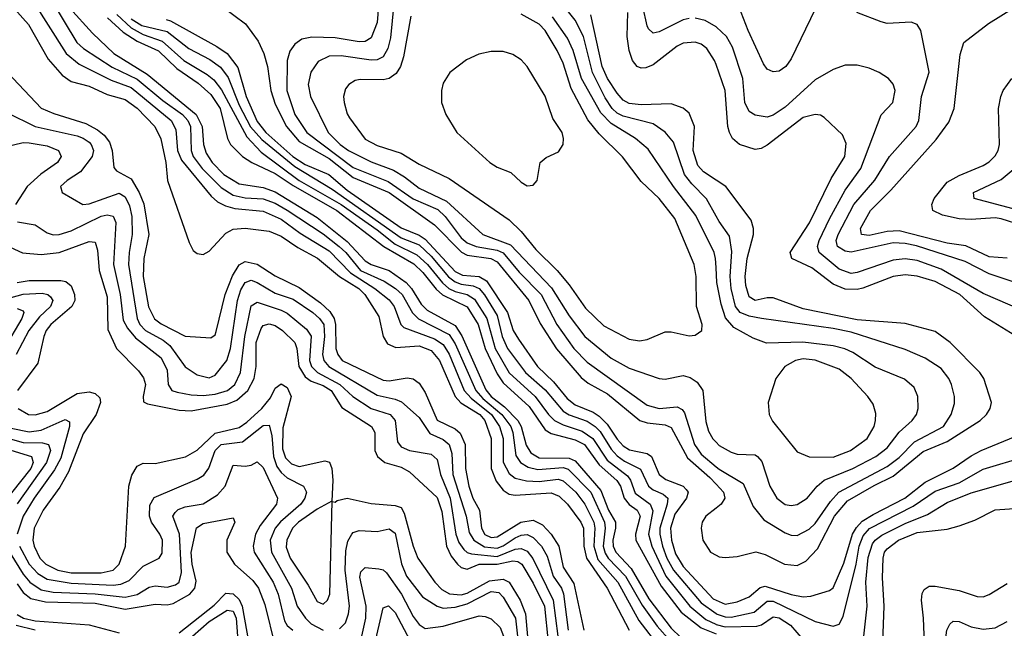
# Model space of a CAD drawing. Header units: inches. Extents: x 884549 to 1028252, y 526810 to 653624.
# Tile 486 of 656: x 947679 to 950961, y 585457 to 587486. Entities that reach past the tile are written whole.
import ezdxf

# ---------------------------------------------------------------- set-up
doc = ezdxf.new("R2010")
doc.units = ezdxf.units.IN
doc.header["$MEASUREMENT"] = 0
doc.layers.add('A9548', color=7, linetype='Continuous')
doc.layers.add('A9558', color=7, linetype='Continuous')

msp = doc.modelspace()

# ---------------------------------------------------------------- linework, layer by layer
at = {"layer": 'A9548', "color": 5}
for points, elevation in [([(948878.7, 587590), (948870, 587476.9), (948850, 587425.3), (948830, 587413.1), (948810, 587411.6), (948730, 587425.6), (948652.1, 587427.9), (948619.7, 587420.3), (948596.3, 587403.7), (948579.7, 587380.3), (948570.1, 587349.9), (948569.7, 587250), (948595.5, 587170), (948635.4, 587110), (948790, 586992.8), (948906.7, 586946.7), (948990, 586888.7), (949072.6, 586852.6), (949096.8, 586830), (949150, 586758.5), (949170, 586741.7), (949200.2, 586730), (949270, 586717.6), (949290, 586708.2), (949343.5, 586643.5), (949416.6, 586570), (949469.2, 586470), (949525.9, 586390), (949570, 586343.5), (949770, 586200.8), (949810, 586189), (949870, 586195.4), (949886.7, 586186.7), (949894.5, 586174.5), (949927.6, 586070), (949950, 586036.7), (950000, 585995)], 3040), ([(948930, 587585.1), (948914.2, 587425.8), (948905.5, 587390), (948890, 587362.1), (948870, 587351.7), (948850, 587350.8), (948750, 587365.1), (948710, 587364.4), (948673.9, 587346.1), (948649.1, 587310.9), (948640.6, 587270), (948648.6, 587230), (948707.2, 587110), (948746.6, 587070), (948774.5, 587050), (948850, 587011.8), (948924.4, 586984.4), (948961.9, 586961.9), (949010, 586923.6), (949100.9, 586880.9), (949222.5, 586770), (949315, 586735), (949451.7, 586591.7), (949510, 586498.1), (949562.1, 586430), (949650, 586357.7), (949710, 586323.5), (949810, 586289.2), (949830, 586287.3), (949890, 586299.6), (949913.1, 586293.1), (949937.1, 586277.1), (949956.3, 586250), (949965.7, 586145.7), (949974.4, 586114.4), (949988.6, 586088.6), (950000, 586076.9)], 3060), ([(947634, 587554), (947708.6, 587470), (947774.1, 587354.1), (947820.3, 587300.3), (947850, 587279.9), (947910, 587264.3), (947970, 587236.4), (948030, 587220.1), (948070, 587190.7), (948129.3, 587130), (948149, 587089), (948166.3, 587010), (948170.9, 586949.1), (948243.4, 586743.4), (948256.7, 586716.7), (948270, 586705.8), (948290, 586703.2), (948310, 586714), (948366.2, 586773.8), (948390, 586787.4), (948430, 586790.4), (948510, 586780.6), (948550, 586764), (948605.7, 586725.7), (948671.1, 586691.1), (948744.7, 586630), (948808.7, 586590), (948829, 586570), (948875.8, 586495.8), (948889.8, 586430), (948904.9, 586404.9), (948932.5, 586392.5), (949010, 586398.6), (949050, 586383.4), (949078.2, 586350), (949130, 586229.4), (949148.7, 586208.7), (949212.4, 586170), (949229.4, 586150), (949250, 586090), (949250.7, 585990), (949267, 585947), (949290, 585916.9), (949310, 585903.8), (949330, 585900.3), (949450, 585908.6), (949477.3, 585897.3), (949505.1, 585870), (949548.6, 585810), (949557.5, 585790), (949559.1, 585730), (949568.1, 585690), (949636.5, 585590), (949710.1, 585450)], 2820), ([(947721.5, 587550), (947833.2, 587373.2), (947877.4, 587337.4), (947983.7, 587283.7), (948050, 587259.2), (948183.6, 587150), (948199.4, 587119.4), (948204.4, 587050), (948217.9, 587017.9), (948317, 586897), (948338.5, 586878.5), (948365, 586865), (948396.4, 586856.4), (948490, 586847.5), (948550, 586820.4), (948613.7, 586773.7), (948710, 586715.2), (948781.3, 586641.3), (948862.8, 586590), (948910, 586551.6), (948926.9, 586530), (948948.8, 586470), (948959.3, 586459.3), (949061.7, 586421.7), (949090, 586402.4), (949110.2, 586370.2), (949160.1, 586250), (949183.7, 586223.7), (949251.4, 586170), (949278, 586130), (949289.8, 586090), (949290.6, 586010.6), (949310, 585972.7), (949330, 585957.4), (949368, 585948), (949410, 585946.5), (949473.6, 585953.6), (949490, 585948.4), (949532.5, 585910), (949562.2, 585870), (949592.7, 585810), (949595.9, 585790), (949592.6, 585730), (949606.1, 585686.1), (949672.3, 585610), (949742.7, 585482.7), (949812.1, 585392.1)], 2840), ([(947784.3, 587550), (947869.7, 587409.7), (947891.7, 587390), (947986.9, 587326.9), (948070, 587287.6), (948156, 587216), (948221.9, 587170), (948239.6, 587150), (948248.2, 587130), (948250, 587050), (948256.8, 587030), (948286.5, 586990), (948350, 586926.7), (948390, 586900.8), (948430, 586891.3), (948490, 586888.3), (948530, 586874.4), (948570, 586851), (948690, 586771.7), (948743.5, 586730), (948765.5, 586710), (948814.2, 586650), (948893.7, 586613.7), (948931.7, 586590), (948953.5, 586570), (948988.5, 586508.5), (949008.4, 586488.4), (949110, 586435.9), (949130, 586405.3), (949199.1, 586250), (949222.6, 586222.6), (949285.3, 586170), (949315.7, 586130), (949322.7, 586110), (949332.7, 586032.7), (949347.7, 586010), (949373.7, 585993.7), (949405.9, 585985.9), (949490, 585992.4), (949507.3, 585987.3), (949582.1, 585910), (949627.6, 585810), (949630.4, 585790), (949624, 585730), (949630, 585707.4), (949640.5, 585690), (949698.1, 585630), (949753.3, 585533.3), (949803.3, 585463.3), (949890, 585366.4)], 2860), ([(947845.3, 587525.3), (947921, 587441), (947992.7, 587372.7), (948104.2, 587304.2), (948266.7, 587170), (948287.5, 587130), (948291.9, 587070), (948300.7, 587040.7), (948320.1, 587010), (948359, 586970), (948410, 586938.8), (948490, 586925.8), (948530, 586911.4), (948670, 586826.6), (948770, 586746), (948830, 586681.4), (948850, 586670), (948910, 586649.6), (948966.9, 586610), (948984.7, 586590), (949017.1, 586537.1), (949037, 586517), (949130, 586465.8), (949152, 586432), (949232.1, 586252.1), (949249.9, 586230), (949294.8, 586194.8), (949339.1, 586150), (949349.7, 586130), (949366.7, 586066.7), (949382.1, 586042.1), (949410, 586025.3), (949510, 586023.9), (949530, 586014.6), (949615.9, 585915.9), (949640.8, 585850), (949664.6, 585810), (949664.6, 585790), (949655.4, 585750), (949657, 585730), (949666, 585710), (949716.5, 585656.5), (949775.3, 585555.3), (949850, 585457.5), (949914.9, 585394.9)], 2880), ([(948353.7, 587530), (948431.4, 587471.4), (948474.1, 587414.1), (948493, 587373), (948505, 587330), (948515.4, 587250), (948530, 587204), (948568.3, 587130), (948610, 587079.7), (948710, 587022.8), (948790, 586960.1), (948910, 586909.1), (949061.6, 586801.6), (949151.2, 586711.2), (949170, 586700.8), (949249.1, 586689.1), (949270, 586678.3), (949375.8, 586550), (949413.2, 586473.2), (949468.3, 586388.3), (949550, 586292.4), (949573.8, 586273.8), (949638.2, 586238.2), (949745.4, 586150), (949770, 586142.1), (949830, 586135.5), (949850, 586126.4), (949904.8, 586024.8), (949979.3, 585959.3), (950000, 585936.9)], 3020), ([(950000, 586831.1), (949968.1, 586888.1), (949918.8, 586938.8), (949895.2, 586970), (949857.5, 587077.5), (949830.2, 587110.2), (949790, 587138.8), (949690, 587164.3), (949670, 587174.3), (949653.1, 587190), (949630, 587224.8), (949587.5, 587310), (949557.5, 587430), (949530, 587484.5), (949490, 587534.4)], 3040), ([(949910, 587489.5), (949890, 587485.7), (949810, 587445), (949790, 587441.1), (949774.7, 587454.7), (949770, 587465.6), (949756.2, 587530)], 2960), ([(947971.8, 587491.8), (948024.1, 587444.1), (948070, 587414.2), (948141.6, 587381.6), (948202.7, 587322.7), (948274, 587274), (948316.3, 587236.3), (948347.5, 587190), (948371.7, 587090), (948381.9, 587070), (948421.7, 587030), (948452.9, 587010), (948530, 586973.4), (948590, 586933), (948735.4, 586850), (948892.4, 586730), (948992, 586672), (949023, 586643), (949067, 586587), (949088.1, 586568.1), (949170, 586527.9), (949207.2, 586470), (949230.8, 586390), (949270, 586305.4), (949290, 586274.6), (949376.5, 586196.5), (949430, 586117.9), (949450, 586106), (949530, 586084.9), (949561.8, 586070), (949610, 586001.9), (949668.9, 585948.9), (949680.8, 585930), (949693.1, 585890), (949709.9, 585869.9), (949737, 585850), (949746.9, 585830), (949731.4, 585770), (949732.7, 585750), (949816.9, 585596.9), (949883.6, 585510), (949950, 585458.1), (950000, 585437.8)], 2920), ([(948002.5, 587502.5), (948050, 587458.7), (948090, 587436.5), (948154.2, 587414.2), (948225.5, 587350), (948303.5, 587303.5), (948325.5, 587285.5), (948351.8, 587251.8), (948435.6, 587095.6), (948483.7, 587043.7), (948610.3, 586950), (948750, 586869.3), (948870, 586785.2), (948930, 586737.2), (949002.2, 586702.2), (949037.9, 586670), (949088.4, 586608.4), (949109.7, 586589.7), (949130, 586579.6), (949170, 586569.1), (949194.5, 586554.5), (949235.3, 586490), (949263.3, 586390), (949310, 586308.5), (949396.9, 586230), (949440.9, 586170), (949461.7, 586150), (949490, 586134.9), (949553.8, 586113.8), (949589.6, 586090), (949637.3, 586017.3), (949704.7, 585964.7), (949715.2, 585950), (949730, 585906.8), (949779.9, 585870), (949788.6, 585848.6), (949775, 585770), (949785.3, 585730), (949833, 585630), (949912.3, 585530), (949966.1, 585486.1), (949999.4, 585470), (950000, 585469.8)], 2940), ([(948982.2, 587497.8), (948957.9, 587362.1), (948947.7, 587330), (948933.7, 587306.3), (948910, 587289.9), (948890, 587284.9), (948813.6, 587286.4), (948797.2, 587282.8), (948775.5, 587270), (948764.4, 587255.6), (948757.8, 587230), (948760.1, 587210), (948770, 587172.4), (948778.2, 587158.2), (948830, 587087.4), (948870, 587066), (948950, 587041), (949010, 587004.6), (949110, 586956.2), (949310, 586818.6), (949350, 586779.7), (949399.5, 586719.5), (949470, 586649.7), (949510, 586601.8), (949564.2, 586524.2), (949625.4, 586465.4), (949710, 586420.6), (949745, 586415), (949770, 586419.8), (949830, 586445.2), (949850, 586445), (949910, 586431.6), (949930, 586433.5), (949952.8, 586450), (949954.1, 586470), (949935, 586530), (949933.7, 586630), (949927.2, 586670), (949862.4, 586822.4), (949810.4, 586890), (949750, 586946.7), (949688.1, 587028.1), (949610, 587104.9), (949572.3, 587152.3), (949516.4, 587256.4), (949490, 587341.3), (949470, 587383.4), (949430.2, 587450), (949410.7, 587470.7), (949350, 587504.1)], 3080), ([(950000, 586659.6), (949998.4, 586690), (949993.2, 586710), (949932.9, 586832.9), (949857.7, 586930), (949774, 587054), (949731.1, 587090), (949650, 587139.6), (949615.3, 587175.3), (949551.5, 587290), (949523.4, 587383.4), (949504.5, 587424.5), (949455.2, 587495.2)], 3060), ([(950000, 586951.2), (949958.4, 586978.4), (949939.3, 586999.3), (949923.5, 587050), (949928.2, 587130), (949910, 587174), (949890, 587191.3), (949850, 587205.2), (949750, 587201.4), (949710, 587205.9), (949690, 587217.6), (949670, 587241), (949638.3, 587290), (949620.2, 587330), (949582.1, 587502.1)], 3020), ([(950000, 587336.4), (949995.2, 587350), (949969.2, 587390), (949950, 587403.6), (949930, 587410.8), (949890, 587407.2), (949870, 587397.5), (949790, 587335), (949765.5, 587325.5), (949750, 587324.2), (949737.2, 587330), (949720.9, 587350), (949710, 587382.6), (949704.1, 587430), (949706.1, 587510)], 2980), ([(950000, 587462.1), (949963.3, 587483.3), (949930.3, 587490.3)], 2960), ([(948050, 587488.5), (948086.4, 587466.4), (948170, 587445.9), (948242.7, 587390), (948312.9, 587352.9), (948348, 587328), (948373.1, 587293.1), (948410, 587200.4), (948448, 587128), (948486.1, 587086.1), (948595.9, 586995.9), (948720.2, 586920.2), (948950, 586758.7), (949010, 586734.7), (949050, 586697.9), (949108.4, 586628.4), (949130, 586611.6), (949150, 586604.1), (949190, 586598.8), (949210.3, 586590), (949228.5, 586568.5), (949270, 586499.2), (949286.8, 586430), (949305, 586390), (949365.1, 586310), (949430, 586252), (949490, 586180.3), (949510, 586168.2), (949570, 586146.8), (949596.5, 586130), (949613.3, 586113.3), (949650, 586053.9), (949670, 586032.1), (949694.2, 586014.2), (949747.7, 585987.7), (949774.2, 585930), (949790, 585918.1), (949824, 585904), (949839.4, 585890), (949837.2, 585870), (949813, 585790), (949812.5, 585770), (949820.9, 585730), (949835.3, 585690), (949857.7, 585650), (949950, 585541.4), (950000, 585506.2)], 2960), ([(948166.8, 587486.8), (948181.4, 587481.4), (948336.1, 587396.1), (948370, 587373.2), (948405.9, 587325.9), (948433.8, 587230), (948470, 587146.6), (948499.2, 587110), (948589.4, 587029.4), (948630, 587002.7), (948708.8, 586970), (948770, 586917.9), (948950, 586792.2), (949010, 586767.5), (949030, 586754.4), (949130, 586646.4), (949154.5, 586634.5), (949210, 586629.3), (949235.2, 586615.2), (949304.6, 586510), (949324.1, 586450), (949341, 586421), (949404.6, 586330), (949458.2, 586278.2), (949503.1, 586223.1), (949530, 586201.4), (949590, 586177.4), (949610, 586164.4), (949637.4, 586137.4), (949670, 586087.3), (949690, 586065.3), (949711.2, 586051.2), (949770, 586039.2), (949785.2, 586030), (949810, 585969.3), (949832.7, 585952.7), (949890, 585931), (949899.8, 585919.8), (949906.7, 585910), (949901.4, 585890), (949862.9, 585837.1), (949848.4, 585790), (949851, 585750), (949864.7, 585704.7), (949890, 585662.8), (949990, 585554.8), (950000, 585550.4)], 2980), ([(947599.2, 587350), (947750, 587191), (947792.6, 587172.6), (947899.7, 587139.7), (947938.6, 587118.6), (947960.3, 587100.3), (947977.7, 587077.7), (947987.1, 587050), (947992.4, 586992.4), (948001.9, 586981.9), (948050, 586955.2), (948077.5, 586910), (948092.1, 586872.1), (948109.5, 586770), (948092.7, 586690), (948090.3, 586630), (948108.3, 586528.3), (948127.9, 586487.9), (948150, 586471.2), (948230, 586430.6), (948315.4, 586424.6), (948330, 586435.2), (948334.1, 586445.9), (948363.1, 586570), (948388.2, 586631.8), (948410, 586668.1), (948430, 586680.1), (948470.8, 586670.8), (948530, 586631.6), (948610, 586592.5), (948681.9, 586541.9), (948713, 586513), (948726.5, 586490), (948731.9, 586470), (948732.6, 586390), (948738.8, 586370), (948753.1, 586350), (948890, 586284.4), (948910, 586281.5), (948970, 586291.4), (948990, 586288.8), (949010, 586274.3), (949030, 586243.1), (949070.4, 586150.4), (949130, 586121.7), (949146.8, 586106.8), (949163.9, 586070), (949164.3, 585990), (949176, 585930), (949189.1, 585890), (949210.9, 585850), (949217.7, 585790), (949229.5, 585769.5), (949250, 585759.3), (949270, 585761.2), (949349.3, 585810.7), (949390, 585816.9), (949421.6, 585801.6), (949450, 585770.1), (949476, 585730), (949490, 585660.7), (949526.1, 585606.1), (949559.2, 585450)], 2780), ([(947636, 587176), (947730, 587129.5), (947870, 587098.1), (947890.6, 587090.6), (947910, 587077), (947917.5, 587070), (947924.8, 587050), (947920.5, 587030), (947881.2, 586978.8), (947836.9, 586950), (947815.2, 586930), (947820.3, 586910), (947889.6, 586869.6), (947910, 586872.3), (948010, 586907), (948030, 586894.8), (948044.6, 586864.6), (948052, 586830), (948054.2, 586770), (948043.2, 586710), (948041, 586670), (948070.3, 586490), (948079.6, 586470), (948098.1, 586450), (948157.3, 586417.3), (948179.5, 586399.5), (948230, 586328.1), (948270, 586302.1), (948310, 586291.8), (948330, 586301), (948369.2, 586350), (948381.6, 586390), (948405.1, 586550), (948415.3, 586584.7), (948430.2, 586609.8), (948450, 586616.8), (948470, 586609.8), (948530, 586574.2), (948590, 586553.6), (948655.7, 586510), (948678.5, 586490), (948692, 586470), (948695.2, 586430), (948687.6, 586370), (948692.8, 586350), (948709.1, 586330), (948870, 586233.8), (948930, 586220.9), (948951.6, 586211.6), (949010, 586159.5), (949045.9, 586105.9), (949090, 586086.4), (949110.1, 586070), (949119.7, 586039.7), (949122, 585970), (949167.3, 585830), (949176.4, 585776.4), (949192.3, 585750), (949228.4, 585728.4), (949270, 585724.3), (949290, 585732), (949330, 585758.2), (949350, 585767.1), (949370, 585769.5), (949390, 585759.9), (949418.3, 585730), (949436.8, 585696.8), (949456.6, 585630), (949484.4, 585590), (949491.6, 585571.6), (949507.3, 585450)], 2760), ([(947630, 587061.6), (947690, 587076.5), (947710, 587075.6), (947770, 587064.7), (947807.8, 587050), (947817.3, 587030), (947805.1, 587010), (947748.8, 586971.2), (947704.2, 586930), (947665, 586870)], 2740), ([(947671.3, 586811.3), (947730, 586801.3), (947770, 586775), (947790, 586768.1), (947810, 586769.1), (947850, 586781.3), (947950, 586830.6), (947970, 586835), (947990.3, 586830.3), (947998.9, 586810), (947991.3, 586670), (948013.3, 586570), (948024.1, 586484.1), (948037.7, 586457.7), (948065.3, 586425.3), (948150, 586358), (948170, 586316.9), (948173.4, 586270), (948186.2, 586250), (948203.4, 586243.4), (948250, 586234.8), (948290, 586233.1), (948330, 586237.8), (948371.2, 586250), (948395.8, 586270), (948415.2, 586310), (948428.9, 586430), (948450, 586531.3), (948470, 586543.6), (948550, 586517.8), (948570, 586507.2), (948634.2, 586454.2), (948650, 586430.1), (948644.7, 586350), (948651.4, 586330), (948660.2, 586320.2), (948671.5, 586310), (948745.5, 586270), (948789.1, 586229.1), (948849.9, 586189.9), (948913.9, 586170), (948930.1, 586150), (948938.5, 586078.5), (948950, 586061.8), (948978.4, 586050), (949050, 586037.1), (949070, 586019.5), (949081.4, 585970), (949114, 585890), (949132.1, 585770), (949142.7, 585742.7), (949159.4, 585719.4), (949170, 585709.8), (949184.9, 585704.9), (949270, 585696.2), (949330, 585721), (949350, 585723.1), (949370, 585713.6), (949389.5, 585689.5), (949457.4, 585550), (949473, 585430)], 2740), ([(947647.5, 586727.5), (947688.6, 586708.6), (947750, 586703.4), (947810.8, 586709.2), (947910, 586746), (947930, 586743.5), (947937.8, 586717.8), (947943.2, 586650), (947970, 586562), (947972.4, 586452.4), (948001.7, 586390), (948075.3, 586315.3), (948091.9, 586291.9), (948098.2, 586270), (948090.1, 586230), (948091.8, 586211.8), (948104.8, 586204.8), (948210, 586184.4), (948250, 586181.8), (948370, 586204), (948403, 586217), (948438.7, 586250), (948460.7, 586290), (948467, 586330), (948466.7, 586410), (948483.3, 586456.7), (948490, 586466.3), (948510, 586471.5), (948530, 586465.8), (948554.9, 586450), (948596, 586410), (948602.9, 586390), (948608.7, 586330), (948630, 586295.6), (948650, 586280.9), (948690, 586265.8), (948716.9, 586250), (948752.3, 586192.3), (948851.1, 586130), (948862.6, 586110), (948862.1, 586050), (948871, 586030), (948895.9, 586010), (948950, 585994), (948978.5, 585978.5), (949070, 585893.3), (949086.1, 585846.1), (949101.8, 585730), (949117.2, 585697.2), (949137.6, 585670), (949150, 585659.5), (949170, 585654), (949210, 585670.9), (949270, 585670.7), (949322.1, 585682.1), (949339.2, 585679.2), (949352.8, 585670), (949390, 585607.7), (949427.5, 585530), (949440.8, 585410)], 2720), ([(947670, 586609.8), (947710, 586616.4), (947816.3, 586616.3), (947832.9, 586612.9), (947850, 586598.8), (947861.4, 586570), (947862.5, 586550), (947853, 586530), (947783.1, 586470), (947767.1, 586450), (947758.8, 586430), (947739.4, 586340.6), (947671.5, 586250)], 2680), ([(947650, 586560.1), (947690, 586570.7), (947753.9, 586573.9), (947773, 586570), (947781.8, 586561.8), (947789.6, 586550), (947781.8, 586530), (947744.5, 586495.5), (947708.8, 586450), (947667.3, 586370)], 2660), ([(947670, 586522.8), (947690, 586514.8), (947692.9, 586510), (947686, 586490), (947626.6, 586390)], 2640), ([(947673.6, 586190), (947708.5, 586170), (947730, 586168.6), (947770, 586179.6), (947870, 586239.9), (947910, 586245.1), (947930, 586239.3), (947945.5, 586225.5), (947947.9, 586210), (947933.3, 586170), (947890, 586105.4), (947841.8, 585978.2), (947812.5, 585927.5), (947756.7, 585850), (947727.2, 585790), (947722.7, 585750), (947726.5, 585730), (947745.9, 585690), (947765.9, 585670), (947805.4, 585650), (947850, 585641.4), (947950, 585641.9), (947990, 585650.5), (948010, 585670.1), (948031.3, 585730), (948042.1, 585930), (948052.3, 585967.7), (948070, 585997.1), (948090, 586007), (948130, 586006), (948231.9, 586028.1), (948270, 586050.5), (948330, 586107.3), (948410, 586126), (948436.2, 586143.8), (948486.2, 586190), (948514.5, 586225.5), (948530, 586257.7), (948550, 586271.3), (948570, 586259.3), (948583.4, 586230), (948555.4, 586124.6), (948555.1, 586055.1), (948564.7, 586024.7), (948584.5, 586004.5), (948610, 585996.2), (948695.3, 586015.3), (948710.9, 586010.9), (948719.1, 585990), (948722.5, 585950), (948719.5, 585880.5), (948670, 585854), (948607.8, 585810), (948587.7, 585790), (948568.7, 585750), (948567.4, 585727.4), (948580.8, 585690), (948640.3, 585600.3), (948670, 585546.4), (948690, 585536.8), (948704.4, 585550), (948712.3, 585570), (948720.7, 585879.3), (948730, 585877.6), (948736.8, 585883.2), (948770, 585890.8), (948850, 585872.5), (948930, 585866.4), (948950, 585859.9), (948960.6, 585840.6), (948990, 585730.2), (949005.5, 585690), (949062.4, 585610), (949085.9, 585585.9), (949111.9, 585571.9), (949150, 585567.8), (949170, 585573.4), (949245, 585615), (949290, 585620.3), (949310.2, 585610), (949347.3, 585550), (949365, 585505), (949375.2, 585390)], 2680), ([(947650, 586124.4), (947710, 586112), (947750, 586116.9), (947830, 586153), (947844.9, 586144.9), (947844.9, 586130), (947816.3, 586023.7), (947795.3, 585984.7), (947726.6, 585890), (947690.6, 585830), (947670.6, 585770)], 2660), ([(947678.5, 585730), (947710, 585670.4), (947739.3, 585639.3), (947770, 585620.9), (947850, 585606.9), (947990, 585600.7), (948015.9, 585604.1), (948043.5, 585616.5), (948090, 585663.5), (948143.9, 585690), (948153.1, 585706.9), (948154.3, 585750), (948146.4, 585770), (948118.3, 585810), (948111, 585830), (948112.3, 585867.7), (948126.9, 585893.1), (948270, 585953.8), (948292.3, 585967.7), (948309.7, 585990.3), (948330, 586050), (948350, 586069.5), (948421.7, 586078.3), (948490, 586132.7), (948510, 586133.8), (948519.2, 586099.2), (948524.5, 586030), (948536.4, 585996.4), (948550, 585975.7), (948570, 585958.4), (948624.3, 585930), (948634.7, 585910), (948629.3, 585890), (948615.5, 585870), (948548.3, 585811.7), (948529.8, 585790), (948514.1, 585750), (948517.8, 585710), (948584.5, 585590), (948604, 585530), (948631.1, 585490), (948650, 585471.1), (948690, 585450.4)], 2660), ([(947590, 586103.7), (947690, 586076.1), (947754.8, 586074.8), (947775, 586070), (947781.7, 586050), (947767.8, 586010), (947670, 585871.6)], 2640), ([(947590, 586067.8), (947718.3, 586030), (947723.6, 586010), (947715.5, 585990), (947651.9, 585908.1)], 2620), ([(947632.9, 585730), (947690, 585637.6), (947712.2, 585610), (947750, 585584.9), (947790, 585577.5), (947930, 585571.3), (948030, 585560.4), (948070, 585569.3), (948110, 585593.6), (948130, 585598.7), (948170, 585593.9), (948198.3, 585601.7), (948210.3, 585610), (948217.8, 585642.2), (948210.9, 585770), (948189.5, 585830), (948196.7, 585843.3), (948206.9, 585853.1), (948230, 585861.9), (948290, 585872.2), (948338.5, 585901.5), (948363.1, 585930), (948390, 586000.7), (948430, 585997.2), (948450, 586000.5), (948470, 586011.9), (948490, 585992.9), (948538, 585890), (948534.6, 585870), (948480.5, 585799.5), (948464.2, 585770), (948456.8, 585730), (948460.6, 585710), (948523.6, 585610), (948540.5, 585570), (948561.5, 585481.5), (948570, 585466.2), (948589.5, 585450)], 2640), ([(950000, 585856.7), (949966.3, 585830), (949954, 585810), (949949.7, 585790), (949956, 585750), (949981.4, 585710), (950000, 585700.6)], 3020), ([(947670, 585604.5), (947690, 585576.6), (947715.8, 585555.8), (947764.4, 585544.4), (947930, 585540.4), (948030, 585520.5), (948130, 585536.7), (948170, 585535), (948190, 585539.2), (948246.2, 585570), (948262.6, 585590), (948266.5, 585613.5), (948253.7, 585670), (948250.6, 585709.4), (948268.5, 585791.5), (948290, 585805.7), (948390, 585824.9), (948395.9, 585810), (948369, 585751), (948368.7, 585710), (948394.9, 585670), (948456.1, 585616.1), (948475.2, 585590), (948495.5, 585535.5), (948530, 585396)], 2620), ([(948745, 585455), (948764.6, 585475.4), (948775.1, 585504.9), (948778.1, 585530), (948763.2, 585650), (948765.4, 585714.6), (948773, 585747), (948785.3, 585770), (948790, 585775.9), (948810, 585783.3), (948870, 585779.1), (948910, 585788.6), (948930, 585774.2), (948951.1, 585671.1), (948968.5, 585630), (949021.4, 585561.4), (949070, 585530.1), (949090, 585523.9), (949130, 585526.6), (949170, 585538.4), (949250, 585579.1), (949275.7, 585575.7), (949290, 585560.7), (949331.5, 585490), (949345.2, 585370)], 2660), ([(948818.7, 585430), (948832.5, 585490), (948833.6, 585530), (948812.7, 585627.3), (948815.6, 585644.4), (948830, 585659.3), (948875.4, 585655.4), (948890, 585651.1), (948901.4, 585641.4), (948950.9, 585570), (948990, 585496), (949010, 585469.1), (949030, 585456.1), (949090, 585463.3), (949210, 585497.8), (949230, 585496.4), (949250, 585487.8), (949279.7, 585459.7), (949291.7, 585430)], 2640), ([(948210, 585441.1), (948326.7, 585533.3), (948366.2, 585573.8), (948390, 585571.8), (948410, 585552.5), (948420.2, 585530), (948449, 585369)], 2580), ([(948859.5, 585390), (948890, 585524.4), (948908.5, 585531.5), (948930, 585509.6), (949010, 585357.7)], 2620), ([(947670, 585502.5), (947691, 585491), (947730, 585481.6), (947910, 585467.7), (948010, 585441.1)], 2580), ([(948198.9, 585381.1), (948310, 585479.1), (948370, 585517.4), (948390, 585513.3), (948400.7, 585490), (948405.1, 585430)], 2560), ([(947667.4, 585467.4), (947730, 585451.8)], 2560)]:
    msp.add_lwpolyline(points, dxfattribs=dict(at, elevation=elevation))
at = {"layer": 'A9548', "color": 5, "elevation": 3120}
msp.add_lwpolyline([(949250, 587380.2), (949209.5, 587370.5), (949167.9, 587352.1), (949112.7, 587310), (949090, 587274.5), (949084.6, 587250), (949085.2, 587210), (949099.3, 587170), (949136, 587110), (949245.6, 587010), (949270, 586994.5), (949315.9, 586975.9), (949350, 586943.9), (949370, 586931.7), (949390, 586934), (949403.5, 586950), (949414, 587010), (949433.5, 587026.5), (949474.6, 587045.4), (949489.9, 587070.1), (949491.5, 587090), (949486.4, 587110), (949456.1, 587156.1), (949430, 587230.4), (949370.5, 587330), (949350, 587351.4), (949322.2, 587370), (949290, 587380.1)], close=True, dxfattribs=at)
at = {"layer": 'A9558', "color": 5}
for points, elevation in [([(950330, 587521.2), (950250, 587355.4), (950232.7, 587330), (950210, 587313.6), (950190, 587311.6), (950170, 587320.3), (950158.5, 587338.5), (950106.9, 587450), (950075.8, 587530)], 2940), ([(950970, 586690.7), (950910, 586695.6), (950832, 586732), (950770, 586740.5), (950610, 586781.7), (950570, 586779.8), (950510, 586766), (950485, 586770), (950481.6, 586790), (950514.4, 586850), (950582.1, 586917.9), (950733.7, 587086.3), (950775.4, 587144.6), (950793, 587190), (950813, 587370), (950825.9, 587410), (950907.5, 587472.5), (950990, 587523.7)], 2920), ([(951010, 586605.2), (950910, 586638.3), (950830, 586679.3), (950668, 586732), (950630, 586740.1), (950590, 586741.8), (950450, 586710.8), (950430, 586714.4), (950404.5, 586730), (950399.8, 586750), (950407.1, 586770), (950458.8, 586870), (950528.9, 586951.1), (950578, 587030), (950666.5, 587130), (950675.6, 587150), (950684.5, 587230), (950710.3, 587310.3), (950682, 587450), (950669.8, 587469.8), (950650, 587478), (950570, 587473), (950550, 587478.6), (950469.3, 587509.3)], 2940), ([(951070, 586495), (950890, 586573.1), (950750, 586653.9), (950670, 586683.3), (950630, 586688.3), (950590, 586683.7), (950470, 586642.5), (950450, 586640.1), (950410, 586654.2), (950343, 586710), (950337.9, 586730), (950344, 586750), (950377.7, 586822.3), (950430, 586917), (950482.3, 586990), (950550, 587168.2), (950589.1, 587210), (950596.5, 587250), (950590.5, 587270.5), (950574.8, 587290), (950543.5, 587310), (950510, 587323.9), (950470, 587334.6), (950430, 587334.4), (950390, 587319.5), (950330, 587285), (950230, 587194), (950190, 587167), (950170, 587160.7), (950130, 587167.9), (950110, 587179.4), (950095.4, 587210), (950089.6, 587290), (950054.6, 587394.6), (950034.2, 587430), (950001.3, 587461.3), (950000, 587462.1)], 2960), ([(951010, 586424), (950895, 586495), (950812, 586570), (950730, 586612.8), (950670, 586630.9), (950630, 586635), (950589.9, 586629.9), (950489.6, 586590.4), (950470, 586586.1), (950430, 586586.9), (950390, 586604.1), (950318.6, 586658.6), (950252.7, 586690), (950247.1, 586710), (950311.2, 586808.8), (950383.9, 586956.1), (950429, 587030), (950433.1, 587073.1), (950421.4, 587101.4), (950360.2, 587160.2), (950347.5, 587167.5), (950329.7, 587169.7), (950290, 587159.5), (950170, 587066.9), (950150, 587055.9), (950130, 587053.2), (950078, 587070), (950054.2, 587090), (950044.3, 587110), (950039.2, 587130), (950030.2, 587250.2), (950000, 587336.4)], 2980), ([(951019.9, 586799.9), (950950, 586821.6), (950930, 586825), (950850, 586819.3), (950810, 586821.7), (950754.4, 586834.4), (950722.7, 586850), (950718.6, 586870), (950727.2, 586890), (950770, 586943.8), (950810, 586966.6), (950890, 586999.7), (950910, 587011.7), (950930, 587031.8), (950940.1, 587050), (950944.3, 587070), (950941.7, 587190), (950948.5, 587230), (950957.1, 587250), (950985.9, 587290)], 2880), ([(950990, 586855), (950859.8, 586890), (950858.2, 586910), (950950, 586953.4), (950990, 586986.2)], 2860), ([(950000, 585700.6), (950010, 585695.5), (950030, 585692.4), (950070, 585696.3), (950131.9, 585711.9), (950163.2, 585703.2), (950228.1, 585670), (950270, 585666.3), (950299.5, 585680.5), (950338, 585722), (950394.6, 585830), (950438.2, 585881.8), (950526.8, 585933.2), (950590, 585963.9), (950690, 586046.1), (950770, 586079.9), (950880.2, 586150), (950901.7, 586170), (950913.8, 586190), (950917.4, 586210), (950892.4, 586290), (950878.7, 586310), (950780.2, 586410), (950730, 586446.4), (950630, 586472.6), (950470, 586485.3), (950290, 586521.4), (950190, 586558.6), (950170, 586558.9), (950130, 586549.5), (950110, 586562), (950099.4, 586599.4), (950096.5, 586630), (950103.6, 586690), (950124.5, 586770), (950124.9, 586790), (950117.3, 586817.3), (950032.5, 586930), (950000, 586951.2)], 3020), ([(950000, 585995), (950010, 585986.7), (950090, 585939.4), (950123.1, 585863.1), (950158.8, 585818.8), (950230, 585775.4), (950250, 585766.8), (950270, 585765.7), (950310, 585786.9), (950330, 585806.3), (950380.9, 585879.1), (950409.6, 585910.4), (950570, 585995.6), (950610, 586025.8), (950661.7, 586078.3), (950757.6, 586130), (950784, 586170), (950794.1, 586205.9), (950794.4, 586230), (950784.9, 586270), (950775.2, 586290), (950750, 586322.3), (950697.3, 586357.3), (950630, 586386.7), (950450, 586443.9), (950390, 586456.4), (950150.8, 586489.2), (950110, 586497.4), (950080.4, 586510), (950064.8, 586530), (950049.8, 586590), (950047.1, 586630), (950052.8, 586712.8), (950044.4, 586764.4), (950010, 586813.2), (950000, 586831.1)], 3040), ([(950000, 586076.9), (950010, 586066.6), (950050, 586043.4), (950070, 586037.7), (950130, 586035), (950137.5, 586030), (950152.6, 586012.6), (950179, 585930), (950202.6, 585890), (950230, 585869.6), (950250, 585866.1), (950270, 585869.1), (950303.9, 585890), (950336.5, 585930), (950360.5, 585950), (950456.2, 585990), (950532.1, 586030), (950570, 586058.5), (950610, 586110.7), (950654, 586150), (950668.4, 586170), (950673.2, 586190), (950672.5, 586230), (950659.7, 586259.7), (950627.6, 586287.6), (950530, 586327.3), (950456, 586376), (950428.6, 586388.6), (950390, 586397.9), (950289.1, 586410.9), (950167.5, 586407.5), (950123.8, 586423.8), (950059.2, 586459.2), (950031.5, 586491.5), (950016.9, 586536.9), (950002.6, 586610), (950000, 586659.6)], 3060), ([(950000, 585550.4), (950030, 585537.4), (950070, 585545.1), (950110, 585561.4), (950146.9, 585593.1), (950163, 585597), (950250, 585569.3), (950290, 585562.1), (950316.3, 585563.7), (950377.5, 585582.5), (950390, 585591.5), (950425.8, 585674.2), (950454.8, 585770), (950467.5, 585792.5), (950486.6, 585813.4), (950523.4, 585836.6), (950629.5, 585890), (950696.4, 585943.6), (950789.7, 585990.3), (950850, 586031.9), (950883.9, 586050), (951015.8, 586104.2)], 2980), ([(950000, 585506.2), (950003.7, 585503.7), (950030, 585495), (950050, 585493.8), (950127.1, 585510), (950170, 585546.6), (950190, 585547.5), (950330, 585479.9), (950390, 585464.3), (950409.9, 585470.1), (950423.9, 585496.1), (950466.8, 585670), (950476.4, 585730), (950490, 585764.6), (950510.9, 585789.1), (950656.3, 585863.7), (950730, 585914.2), (950810, 585941.4), (950890, 585986.7), (951030.9, 586030)], 2960), ([(950492.6, 585430), (950503.9, 585530), (950499.5, 585610), (950507.4, 585692.6), (950521.2, 585738.8), (950530, 585750.9), (950552.9, 585767.1), (950630, 585806.5), (950704.2, 585835.8), (950770, 585875.9), (950850, 585908.1), (951010, 585954.1)], 2940), ([(950000, 585936.9), (950025, 585910), (950028.7, 585890), (950016.7, 585870), (950000, 585856.7)], 3020), ([(950555.8, 585410), (950560.6, 585530), (950554.7, 585625.3), (950556.5, 585690), (950561.1, 585710), (950570, 585722), (950607.6, 585750), (950670, 585776.6), (950770, 585787.2), (950810, 585798), (950862.5, 585817.5), (950930, 585851.5), (951010, 585857.1)], 2920), ([(950970, 585054.3), (950950, 585063.4), (950814.3, 585094.3), (950799.6, 585099.6), (950788.6, 585111.4), (950772.7, 585112.7), (950769.5, 585130), (950759.2, 585139.2), (950740.6, 585180.6), (950717.8, 585250), (950696.9, 585350), (950691.5, 585490), (950684.4, 585550), (950686.9, 585573.1), (950693.6, 585586.4), (950710, 585597.7), (950730, 585597.2), (950810, 585582.5), (950870, 585562.2), (950890, 585561.6), (950910, 585569), (950970, 585605.5)], 2880), ([(950000, 585469.8), (950030, 585461.6), (950136.3, 585463.7), (950151.7, 585468.3), (950190, 585495.1), (950210, 585491.9), (950247.5, 585467.5), (950290, 585417.8)], 2940), ([(950970, 585109.7), (950850, 585146.8), (950830, 585158.2), (950798.8, 585190), (950777.2, 585230), (950765.8, 585270), (950755.3, 585350), (950769.4, 585450), (950779.3, 585470), (950790, 585480.7), (950810, 585479.8), (950850, 585461.8), (950890, 585453.8), (950930, 585458.6), (950970, 585479.8)], 2860)]:
    msp.add_lwpolyline(points, dxfattribs=dict(at, elevation=elevation))
at = {"layer": 'A9558', "color": 5, "elevation": 3080}
msp.add_lwpolyline([(950290, 586354.9), (950264.2, 586350), (950229.5, 586330), (950199, 586290), (950173.5, 586210), (950176.6, 586170), (950187.6, 586147.6), (950270, 586044.5), (950310, 586028.9), (950390, 586026.7), (950447.9, 586050), (950503.6, 586090), (950526.9, 586130), (950531.7, 586150), (950532.3, 586172.3), (950523.8, 586203.8), (950506.1, 586230), (950449.9, 586290), (950410, 586320.6), (950330, 586350.5)], close=True, dxfattribs=at)

doc.saveas('drawing.dxf')
